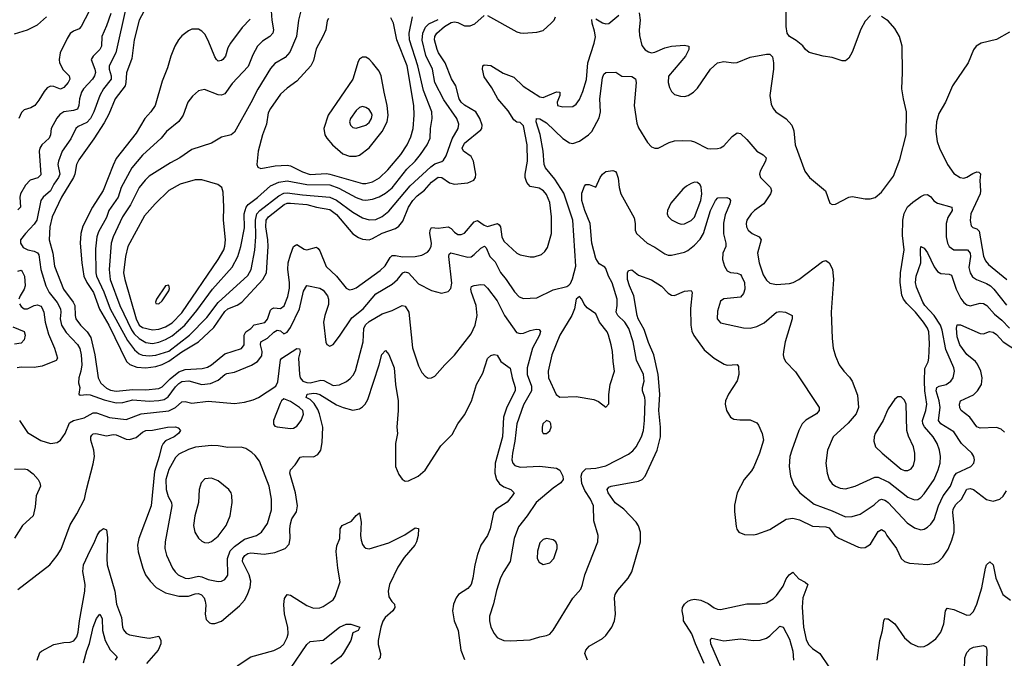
# Model space of a CAD drawing. Header units: inches. Extents: x 1682530 to 1839546, y 640742 to 791647.
# Tile 641 of 656: x 1764722 to 1770717, y 702021 to 705912. Entities that reach past the tile are written whole.
import ezdxf

# ---------------------------------------------------------------- set-up
doc = ezdxf.new("R2010")
doc.units = ezdxf.units.IN
doc.header["$MEASUREMENT"] = 0
doc.layers.add('B7760', color=7, linetype='Continuous')
doc.layers.add('B7770', color=7, linetype='Continuous')

msp = doc.modelspace()

# ---------------------------------------------------------------- linework, layer by layer
at = {"layer": 'B7760', "color": 5}
for points, elevation in [([(1765169.2, 706010), (1765096.3, 705870), (1765083.1, 705856.9), (1765050, 705841.8), (1765030, 705827), (1765010, 705797.2), (1764968, 705710), (1764961.4, 705670), (1764965, 705650), (1764986.2, 705606.2), (1765022.8, 705570), (1765026.5, 705550), (1765016.8, 705530), (1764990, 705498.7), (1764970, 705489.7), (1764930, 705505.8), (1764910, 705506.6), (1764890, 705496.8), (1764870, 705475.4), (1764838.3, 705421.7), (1764813.6, 705390), (1764790, 705375.5), (1764750, 705363.5), (1764732.7, 705347.3), (1764717.3, 705310)], 720), ([(1765370, 705991.6), (1765308.1, 705710), (1765267.4, 705630), (1765266, 705610), (1765279.5, 705570), (1765277.8, 705550), (1765232.3, 705490), (1765210.6, 705450), (1765173.3, 705350), (1765152.5, 705310), (1765130, 705285.3), (1765078.1, 705261.9), (1765062.7, 705250), (1765033.5, 705186.5), (1764979.5, 705110), (1764957.2, 705050), (1764954.4, 705030), (1764966.4, 704970), (1764958.9, 704950), (1764930.1, 704909.9), (1764908.4, 704870), (1764865.4, 704830), (1764850.1, 704809.9), (1764825.7, 704690), (1764810, 704665.8), (1764756.5, 704610), (1764727.4, 704570), (1764726, 704550), (1764743.6, 704523.6), (1764770.8, 704510.8), (1764810, 704501.7), (1764830, 704491.2), (1764838.4, 704478.4), (1764850.1, 704390), (1764880.7, 704290), (1764900.4, 704250), (1764950, 704188.4), (1764971.1, 704150), (1764973, 704130), (1764967.7, 704090), (1764977.1, 704050), (1765005.2, 704005.2), (1765073.1, 703933.1), (1765088.3, 703908.3), (1765096.3, 703870), (1765099.9, 703810), (1765094.1, 703770), (1765080.9, 703730), (1765080.3, 703700.3), (1765088.2, 703670), (1765081, 703630), (1765090, 703624.9), (1765130, 703628.7), (1765150, 703625.8), (1765235.7, 703595.7), (1765310, 703577.1), (1765350, 703579.9), (1765410, 703595.5), (1765510, 703588.7), (1765570, 703590.8), (1765601.4, 703598.6), (1765625.9, 703614.1), (1765670, 703675.4), (1765690, 703695.4), (1765710, 703706.8), (1765750.9, 703710.9), (1765830, 703690.1), (1765884, 703696), (1765930, 703715.3), (1765970, 703751), (1765982.9, 703757.1), (1766030, 703765.2), (1766133.6, 703806.4), (1766170.4, 703829.6), (1766195.3, 703864.7), (1766198.7, 703890), (1766187.7, 703930), (1766189.9, 703950.1), (1766230, 703972.5), (1766270, 704008.9), (1766290, 704020.9), (1766310, 704015.3), (1766330, 703997), (1766350, 704007.9), (1766370, 704035.8), (1766425, 704150), (1766450, 704257.3), (1766470, 704292.2), (1766550, 704275.3), (1766570, 704264.6), (1766596, 704230), (1766603, 704210), (1766602.6, 704177.4), (1766578.9, 704110), (1766571.3, 704068.7), (1766586.6, 703946.6), (1766592.7, 703932.7), (1766610, 703922), (1766630, 703933.4), (1766670, 703983.1), (1766745.2, 704094.8), (1766812.5, 704150), (1766890, 704242.5), (1766990, 704300.5), (1767023.2, 704330), (1767055.6, 704370), (1767070, 704375), (1767090, 704369.3), (1767150, 704302.6), (1767230, 704261.1), (1767290, 704246.4), (1767330, 704255.3), (1767346.8, 704273.2), (1767353.3, 704306.7), (1767334, 704470), (1767336.9, 704483.1), (1767347.5, 704492.5), (1767450, 704464.2), (1767470, 704467.6), (1767490, 704481.1), (1767530, 704520.2), (1767551.7, 704531.7), (1767561.5, 704521.5), (1767585.6, 704470), (1767616.5, 704436.5), (1767650, 704372.4), (1767684.7, 704330), (1767733.9, 704253.9), (1767763.8, 704223.8), (1767790, 704212.8), (1767870, 704216.9), (1767970, 704266.3), (1768053.4, 704286.6), (1768066.5, 704293.5), (1768076, 704304), (1768087.9, 704332.1), (1768108.2, 704410), (1768089.3, 704690), (1768035.9, 704855.9), (1767981.1, 704941.1), (1767923.1, 705010), (1767915, 705030), (1767909.9, 705110), (1767892.1, 705212.1), (1767867.7, 705290), (1767869, 705311), (1767890, 705308.1), (1767930, 705283.5), (1768030, 705188.7), (1768070, 705161.8), (1768090, 705157.7), (1768130, 705172.7), (1768184.5, 705210), (1768206, 705230), (1768250, 705314.4), (1768258, 705350), (1768254.3, 705430), (1768270, 705558.8), (1768279.4, 705580.6), (1768290, 705590.3), (1768352, 705592), (1768388.8, 705568.8), (1768450, 705565.7), (1768472.3, 705552.3), (1768475.5, 705530), (1768464.3, 705390), (1768480.6, 705280.6), (1768490, 705253.4), (1768544.4, 705164.4), (1768570, 705137.1), (1768590, 705128.7), (1768610, 705128.8), (1768675.9, 705164.1), (1768710, 705173), (1768756.4, 705176.4), (1768810, 705173.4), (1768830, 705167.8), (1768910, 705128.2), (1768930, 705124.9), (1768970, 705127.3), (1768990, 705130.8), (1769010, 705142.8), (1769059.6, 705200.4), (1769090, 705222.6), (1769110, 705219.5), (1769150, 705181.5), (1769210, 705110.3), (1769248.1, 705088.1), (1769266.4, 705070), (1769262.3, 705050), (1769230.3, 704990), (1769226.7, 704970), (1769232, 704950), (1769293.4, 704890), (1769298.9, 704870), (1769292.9, 704850), (1769253.1, 704790), (1769196, 704750), (1769175.3, 704730), (1769150.2, 704690), (1769146, 704670), (1769148, 704650), (1769158, 704630), (1769181.6, 704610), (1769224.4, 704590), (1769236.9, 704570), (1769214.4, 704490), (1769223.9, 704430), (1769250, 704358), (1769270, 704324.9), (1769290, 704307.4), (1769330, 704298), (1769410, 704304.1), (1769431.8, 704310), (1769466.3, 704330), (1769610, 704438.7), (1769630, 704444.4), (1769651.2, 704431.2), (1769672.1, 704392.1), (1769677.3, 704330), (1769664.1, 704130), (1769668.8, 703970), (1769675.8, 703910), (1769690, 703861), (1769712.4, 703810), (1769739.3, 703770), (1769774, 703734), (1769790.3, 703710.3), (1769824.1, 703624.1), (1769829.3, 703550), (1769815.6, 703510), (1769766.4, 703453.6), (1769674.9, 703370), (1769640.2, 703290), (1769630.2, 703209.8), (1769637.8, 703150), (1769650.1, 703110.1), (1769670, 703083.6), (1769690, 703069.1), (1769718.6, 703058.6), (1769750, 703053.6), (1769810, 703069.3), (1769930, 703124.1), (1769950, 703124.7), (1770000, 703100.1)], 760), ([(1765503.9, 706010), (1765450, 705908.2), (1765419.1, 705790), (1765404.4, 705675.6), (1765372, 705588), (1765368.7, 705530), (1765363.4, 705510), (1765302.5, 705430), (1765264.3, 705335.7), (1765235.6, 705284.4), (1765173.4, 705186.6), (1765081.4, 705058.6), (1765068.6, 705030), (1765057.8, 704970), (1765050.1, 704950), (1764975.6, 704830), (1764919.6, 704710), (1764904.8, 704650), (1764901.2, 704570), (1764922.9, 704490), (1764934.5, 704410), (1764988.1, 704270), (1765046.8, 704190), (1765056.6, 704170), (1765058.7, 704110), (1765063.8, 704090), (1765091.1, 704051.1), (1765133.4, 704010), (1765154.9, 703974.9), (1765179.9, 703870), (1765200.1, 703730), (1765216.6, 703696.6), (1765250, 703666.7), (1765275.6, 703655.6), (1765310, 703649.3), (1765410, 703657.8), (1765490, 703656.4), (1765570, 703665.5), (1765590, 703675.2), (1765637.1, 703722.9), (1765690, 703765.6), (1765730, 703779.9), (1765832.8, 703787.2), (1765865.2, 703794.8), (1765890, 703808.4), (1765970, 703876.6), (1766071.6, 703908.4), (1766088.3, 703931.7), (1766089.5, 703990.5), (1766098.8, 704010), (1766129, 704031), (1766150, 704052.6), (1766213.8, 704066.2), (1766230, 704088.2), (1766250, 704143.2), (1766257.6, 704150), (1766270, 704157.2), (1766310, 704151.6), (1766331.4, 704168.6), (1766354.5, 704225.5), (1766364.6, 704275.4), (1766365.6, 704310), (1766355.2, 704390), (1766357.4, 704430), (1766370, 704478.9), (1766390, 704530.3), (1766410, 704542.3), (1766453.1, 704513.1), (1766470, 704510.2), (1766530, 704525.8), (1766538.6, 704518.6), (1766550, 704504.2), (1766588.9, 704408.9), (1766651.6, 704350), (1766710, 704276.5), (1766730, 704266.7), (1766750, 704269.2), (1766770, 704278.2), (1766916.5, 704383.5), (1766946.7, 704413.3), (1766977.1, 704462.9), (1766990, 704475.2), (1767010, 704475.8), (1767053.6, 704466.4), (1767129.9, 704470.1), (1767170, 704478), (1767204.7, 704495.3), (1767217.7, 704510), (1767227.8, 704532.2), (1767229.9, 704550.1), (1767219.1, 704610), (1767221.2, 704630), (1767230, 704645.4), (1767270, 704641), (1767330.1, 704650.1), (1767350, 704639.3), (1767370, 704616.9), (1767390, 704603.8), (1767410, 704602.9), (1767430, 704612.1), (1767490, 704681), (1767510, 704687.9), (1767550, 704659.5), (1767570, 704652.7), (1767630.6, 704670.6), (1767642.1, 704662.1), (1767648.8, 704650), (1767658.4, 704590), (1767670, 704563.6), (1767750, 704490.2), (1767770, 704479.1), (1767830, 704466.9), (1767853.6, 704466.4), (1767898.4, 704481.6), (1767919.8, 704500.2), (1767935.8, 704524.2), (1767960.3, 704610), (1767960.6, 704710), (1767950, 704798), (1767930, 704847.6), (1767911, 704870), (1767884.9, 704884.9), (1767830, 704896.2), (1767810, 704919.2), (1767800.3, 704950), (1767799.9, 704970), (1767814.4, 705050), (1767811.3, 705150), (1767790, 705266.3), (1767770, 705285.3), (1767748.6, 705288.6), (1767730, 705301.5), (1767697.2, 705357.2), (1767633.8, 705430), (1767597, 705497), (1767550, 705564.7), (1767540.7, 705610), (1767542.6, 705630), (1767550, 705636.1), (1767590, 705632.1), (1767666, 705586), (1767730, 705562.2), (1767787.1, 705507.1), (1767890, 705441.2), (1767910, 705438.4), (1767990, 705473.1), (1768010, 705470.3), (1768011.2, 705450), (1767993.8, 705410), (1767997.1, 705390), (1768030, 705380.2), (1768090, 705382.8), (1768110, 705396.5), (1768130, 705426.7), (1768150, 705474.4), (1768172.5, 705547.5), (1768181.3, 705650), (1768220.3, 705770), (1768227.3, 705807.3), (1768222.7, 705842.7), (1768207.5, 705890), (1768206.5, 705913.5)], 780), ([(1765276.3, 705950), (1765250, 705874), (1765221.9, 705810), (1765220.4, 705750), (1765210.1, 705730), (1765169.2, 705690), (1765157.1, 705670), (1765180.1, 705610), (1765182.6, 705590), (1765177.5, 705570), (1765166.1, 705550), (1765110.8, 705490), (1765098.3, 705470), (1765085.5, 705430), (1765082.5, 705390), (1765074, 705366), (1765050, 705357.8), (1764989.7, 705350.3), (1764965.7, 705334.3), (1764947.9, 705312.1), (1764913.5, 705250), (1764910.1, 705210), (1764900.6, 705190), (1764857.3, 705150), (1764844.7, 705130), (1764840.9, 705110), (1764850, 704966.3), (1764832.2, 704947.8), (1764786.3, 704933.7), (1764756.3, 704903.7), (1764726.7, 704850), (1764723.5, 704830), (1764727.2, 704770), (1764710, 704752.8)], 740), ([(1766125.3, 705914.7), (1766076.3, 705863.7), (1766005.7, 705770), (1765990, 705739.6), (1765975.5, 705690), (1765959, 705670), (1765950, 705663.5), (1765930, 705660.3), (1765920.3, 705670), (1765910, 705685.1), (1765870, 705786), (1765850, 705824.7), (1765830, 705843.1), (1765810, 705853.5), (1765770, 705853.5), (1765750, 705843.9), (1765710, 705814.7), (1765687.9, 705790), (1765666, 705750), (1765641.8, 705690), (1765621.5, 705618.5), (1765590, 705538), (1765546.4, 705390), (1765520.5, 705350), (1765484.2, 705310), (1765430, 705220.9), (1765310, 705065.6), (1765290, 705026.3), (1765230, 704870.9), (1765164.4, 704770), (1765106, 704654), (1765094, 704610), (1765090.5, 704550), (1765100.9, 704430), (1765113.2, 704350), (1765130, 704311.5), (1765171.4, 704250), (1765208, 704148), (1765265.3, 704050), (1765373.1, 703830), (1765391.5, 703811.5), (1765435.6, 703795.6), (1765490, 703790.4), (1765550, 703798.6), (1765590, 703811.3), (1765630, 703830.9), (1765710, 703888.5), (1765810, 703948.8), (1765904.4, 704035.6), (1765970, 704134.4), (1765990, 704149.3), (1766046.7, 704173.3), (1766073.7, 704190), (1766202.7, 704330), (1766224.2, 704370), (1766235.4, 704530), (1766233.6, 704570), (1766220.3, 704650), (1766223.3, 704690), (1766236.3, 704710), (1766333.2, 704786.8), (1766350, 704794.1), (1766370, 704794.9), (1766470, 704786.6), (1766530, 704769.7), (1766610, 704755.1), (1766650, 704725.6), (1766750, 704607.9), (1766785.2, 704585.2), (1766810, 704575.1), (1766850, 704571.7), (1766870, 704578.3), (1766930, 704611.9), (1767010, 704639.8), (1767030, 704653.1), (1767055.6, 704684.4), (1767089.9, 704770), (1767116.3, 704810), (1767141.7, 704838.3), (1767186.4, 704873.6), (1767230, 704921.4), (1767270, 704952.5), (1767291.5, 704951.5), (1767338.8, 704918.8), (1767370, 704909.5), (1767450, 704917.7), (1767486.5, 704933.5), (1767496.5, 704950), (1767499, 704970), (1767485.5, 705050), (1767470, 705078.5), (1767423.4, 705110), (1767416.4, 705130), (1767430, 705160.1), (1767530, 705240.3), (1767536.1, 705250), (1767537.3, 705270), (1767523.9, 705310), (1767499.9, 705350), (1767430, 705391.9), (1767409.9, 705410), (1767397.7, 705430), (1767376.9, 705510), (1767351.8, 705551.8), (1767313.4, 705650), (1767272, 705710), (1767264.2, 705730), (1767247.4, 705790), (1767249.9, 705810), (1767262, 705830), (1767308.9, 705870), (1767350, 705895.1), (1767370, 705899.1), (1767390, 705894.2), (1767430, 705874.1), (1767464.4, 705875.6), (1767492.4, 705887.6), (1767550, 705937.2)], 820), ([(1766253.7, 705966.3), (1766257, 705910), (1766267.8, 705850), (1766263.5, 705830), (1766244, 705810), (1766199.4, 705780.6), (1766170.2, 705750), (1766141.6, 705698.4), (1766113.6, 705626.4), (1766016, 705524), (1765970, 705460.5), (1765950, 705452.4), (1765930, 705453.5), (1765847.7, 705487.7), (1765810, 705478.7), (1765773.3, 705446.7), (1765745.7, 705410), (1765717.3, 705330), (1765690, 705291.2), (1765616.5, 705230), (1765583.1, 705190), (1765470, 705086.3), (1765403.9, 705010), (1765340.4, 704890), (1765321.4, 704830), (1765265.4, 704750), (1765250, 704706.3), (1765201, 704619), (1765191.9, 704588.1), (1765183.9, 704516.1), (1765185.4, 704370), (1765190.1, 704349.9), (1765233.9, 704253.9), (1765273, 704150), (1765377.3, 703957.3), (1765419.9, 703899.9), (1765450, 703876), (1765470, 703868.1), (1765510, 703863), (1765550, 703868.6), (1765630, 703892.4), (1765755.1, 703990), (1765861.7, 704098.3), (1765931.2, 704188.8), (1766110, 704353.5), (1766130.4, 704390), (1766152.9, 704507.1), (1766159.4, 704590), (1766157.9, 704690), (1766166.2, 704730), (1766184.1, 704750), (1766300.2, 704839.8), (1766330, 704854.4), (1766350, 704857.6), (1766444.8, 704844.8), (1766610, 704831.6), (1766651.8, 704811.8), (1766750, 704738.3), (1766810, 704704.2), (1766850, 704693.3), (1766890, 704694.5), (1766930, 704713.3), (1766970, 704745.1), (1767099.9, 704900.1), (1767224.6, 705015.4), (1767250, 705033.3), (1767291.5, 705048.5), (1767303, 705057), (1767318.4, 705081.6), (1767354.5, 705185.5), (1767391.4, 705250), (1767395, 705275), (1767383.2, 705310), (1767303.5, 705423.5), (1767249.9, 705529.9), (1767236, 705610), (1767194.1, 705694.1), (1767171.7, 705788.3), (1767176.7, 705830), (1767192.8, 705867.2), (1767213.6, 705886.4), (1767270, 705913.7)], 840), ([(1766434.2, 705965.8), (1766418.5, 705910), (1766407.6, 705810), (1766365.9, 705714.1), (1766337.4, 705682.6), (1766275.1, 705644.9), (1766250, 705614.7), (1766171.3, 705488.7), (1766130, 705406), (1766030, 705227.6), (1766010, 705211.3), (1765950, 705195.8), (1765890, 705160.4), (1765770, 705121.4), (1765696, 705070), (1765639.7, 705040.3), (1765510, 704959.3), (1765485, 704935), (1765450, 704888.9), (1765395.8, 704784.2), (1765346.9, 704710), (1765291.3, 704588.7), (1765278.1, 704550), (1765266.4, 704390), (1765272.3, 704330), (1765331.7, 704170), (1765403, 704023), (1765418.7, 703998.7), (1765450, 703969.2), (1765490, 703945.6), (1765530, 703940.1), (1765570, 703947.8), (1765610, 703962.5), (1765650, 703985.4), (1765728.2, 704050), (1765800.7, 704139.3), (1765896.6, 704270), (1766016.2, 704403.8), (1766049.8, 704469.8), (1766069, 704530), (1766090, 704644), (1766089.5, 704730), (1766100.6, 704770), (1766113.1, 704786.9), (1766170, 704828.4), (1766250, 704899.3), (1766298.8, 704921.2), (1766349.9, 704930.1), (1766470, 704907.1), (1766610, 704905.3), (1766665.9, 704885.9), (1766770, 704828.6), (1766810, 704815.1), (1766830, 704813.2), (1766870, 704818.7), (1766910, 704831.9), (1766950, 704854.4), (1766990, 704887.1), (1767079.3, 705000.7), (1767129.6, 705050.4), (1767162, 705090), (1767202.6, 705150), (1767220.6, 705190), (1767222.7, 705250), (1767234, 705310), (1767231.8, 705350), (1767181.5, 705481.5), (1767147.1, 705630), (1767094.8, 705790), (1767093.5, 705830), (1767113.8, 705930)], 860), ([(1767570, 705937.4), (1767750, 705837.8), (1767770, 705831.6), (1767790, 705829.4), (1767870, 705836.8), (1767910, 705846.5), (1767958.2, 705890), (1767975.7, 705910), (1767984.5, 705930)], 820), ([(1768230, 705916.3), (1768270, 705893.8), (1768290, 705887.2), (1768310, 705888.9), (1768370, 705940.3)], 780), ([(1768494.8, 705954.8), (1768499.4, 705910), (1768493.5, 705850), (1768496.3, 705816.3), (1768510, 705755.5), (1768530, 705728.1), (1768550, 705715.2), (1768570, 705710.2), (1768590, 705714.3), (1768650, 705740.4), (1768690, 705750.7), (1768770, 705756.2), (1768795.5, 705750), (1768796.5, 705730), (1768776.5, 705690), (1768672.8, 705567.2), (1768670.3, 705530), (1768678.2, 705498.2), (1768690, 705475.5), (1768710, 705456.4), (1768745.1, 705445.1), (1768770, 705444.6), (1768792.7, 705450), (1768824.5, 705470), (1768850, 705495.5), (1768928.6, 705611.4), (1768970, 705648.2), (1769010, 705657.1), (1769068.7, 705648.7), (1769090, 705651.7), (1769170, 705684), (1769270, 705703), (1769290, 705701), (1769304.9, 705684.9), (1769312.7, 705650), (1769312, 705610), (1769290.3, 705450), (1769298, 705398), (1769310.4, 705370.4), (1769326.8, 705350), (1769390, 705308.7), (1769423.2, 705270), (1769435.4, 705235.4), (1769443.6, 705150), (1769503.6, 704990), (1769530.3, 704950), (1769628, 704870), (1769654.8, 704794.8), (1769670, 704786.8), (1769690, 704787.7), (1769769.7, 704830.3), (1769790, 704834.9), (1769870, 704820.5), (1769900.1, 704819.9), (1769931.3, 704828.7), (1769970, 704862), (1770000, 704902.2)], 780), ([(1769903.4, 705936.6), (1769870, 705903.7), (1769844.7, 705855.3), (1769790, 705714.5), (1769770, 705678.4), (1769750, 705661.6), (1769730, 705660.5), (1769670, 705681.1), (1769615.3, 705690), (1769530, 705712.7), (1769506, 705730), (1769490, 705753.2), (1769450, 705785.2), (1769410, 705809), (1769396, 705830), (1769389.5, 705870), (1769388.2, 705970)], 780), ([(1770000, 705911), (1769970, 705931.5)], 780), ([(1764690, 705825.6), (1764770, 705850.3), (1764830, 705881.3), (1764884.1, 705930)], 720), ([(1766601.2, 705918.8), (1766594.5, 705905.5), (1766585.4, 705850), (1766568.6, 705810), (1766526.5, 705733.5), (1766510, 705662.7), (1766493.8, 705630), (1766410, 705536.5), (1766350, 705495.5), (1766310, 705457.6), (1766249.3, 705370), (1766235.8, 705344.2), (1766224.1, 705275.9), (1766199.7, 705210), (1766173.2, 705110), (1766166.7, 705030), (1766172.5, 705012.5), (1766190, 705005.3), (1766277.8, 705022.2), (1766350, 705026.4), (1766370, 705022.2), (1766444.8, 704984.8), (1766490, 704969.4), (1766590, 704974), (1766610, 704971.1), (1766810, 704913.7), (1766830, 704913.8), (1766870, 704924.5), (1766912, 704948), (1766962.9, 704997.1), (1767042.5, 705090), (1767081.4, 705150), (1767102.6, 705197.4), (1767116.9, 705250), (1767124.5, 705330), (1767122.8, 705390), (1767080.8, 705630), (1767019.2, 705790), (1766997, 705890), (1766982.4, 705922.4)], 880), ([(1764720.3, 703470), (1764770, 703397.4), (1764850, 703348.5), (1764910, 703330.5), (1764950, 703336.3), (1764970, 703350.7), (1764999.6, 703390), (1765024.9, 703455.1), (1765049.9, 703470.1), (1765114.4, 703485.6), (1765170, 703516.6), (1765190, 703517.4), (1765268.6, 703488.6), (1765370, 703476.3), (1765460.9, 703510), (1765630.5, 703529.5), (1765671.2, 703548.8), (1765710, 703584.4), (1765730, 703585.3), (1765770, 703575.1), (1765870, 703587.9), (1766030, 703574.4), (1766090, 703581.3), (1766143.6, 703596.4), (1766175.1, 703610), (1766281.3, 703678.7), (1766294.6, 703705.4), (1766310, 703840.4), (1766318, 703850), (1766410, 703909.2), (1766425.7, 703905.7), (1766430, 703891.3), (1766420.1, 703850), (1766425.5, 703750), (1766430, 703729.3), (1766445.1, 703710), (1766470, 703700.5), (1766490, 703699.9), (1766556.4, 703716.4), (1766573.4, 703713.4), (1766630, 703683.5), (1766670, 703687.2), (1766711.5, 703708.5), (1766733.8, 703726.2), (1766753.2, 703746.8), (1766767.6, 703772.4), (1766813.3, 703950), (1766817, 704030), (1766826.7, 704053.3), (1766850, 704073.3), (1766930, 704119.3), (1766990, 704139.2), (1767050, 704170.3), (1767070, 704166.7), (1767090.7, 704130.7), (1767113.4, 703913.4), (1767150, 703802), (1767170, 703762), (1767190, 703739.1), (1767210, 703727.7), (1767230, 703730.5), (1767250, 703739.1), (1767311.5, 703810), (1767370, 703868.8), (1767470, 703998.3), (1767495, 704050), (1767506.5, 704110), (1767500.7, 704170), (1767473.6, 704250), (1767469.8, 704270.2), (1767473.9, 704286.1), (1767490, 704293.2), (1767530, 704298), (1767550, 704295.6), (1767570, 704276.9), (1767630, 704198.2), (1767673.7, 704110), (1767746.1, 704006.1), (1767770, 703999.4), (1767790, 704002.4), (1767830, 704018.9), (1767867.3, 704027.3), (1767884.4, 704024.4), (1767893.2, 704013.2), (1767887, 703990), (1767845.4, 703910), (1767812.7, 703790), (1767811.8, 703750), (1767838.4, 703678.4), (1767838.7, 703650), (1767790, 703565.7), (1767748.1, 703450), (1767736.9, 703343.1), (1767721.7, 703270), (1767719.3, 703230), (1767724.2, 703210), (1767736.3, 703196.3), (1767770, 703185.2), (1767890, 703190.8), (1767990, 703180.3), (1768010, 703168), (1768028.7, 703130), (1768030.4, 703110), (1768017.6, 703090), (1767970, 703057.4), (1767866, 702970), (1767812, 702890), (1767758.4, 702821.6), (1767732, 702750), (1767708.8, 702611.2), (1767669, 702550), (1767649.3, 702510.7), (1767625.8, 702434.2), (1767607.8, 702352.2), (1767582.9, 702277.1), (1767582, 702250), (1767590.2, 702210), (1767610, 702172.2), (1767628.6, 702148.6), (1767640.9, 702140.9), (1767670, 702130.2), (1767707.9, 702127.9), (1767830, 702133.1), (1767890, 702152.2), (1767930, 702159.1), (1767950, 702168.7), (1767970, 702192.7), (1768090, 702388.2), (1768138.2, 702441.8), (1768149.8, 702470.2), (1768162.8, 702530), (1768243, 702730), (1768244, 702770), (1768218.4, 702858.4), (1768215.9, 702950), (1768198.6, 702990), (1768163.9, 703043.9), (1768145.3, 703085.3), (1768139.9, 703130), (1768146.1, 703153.9), (1768170, 703175), (1768230, 703180.4), (1768290, 703194.3), (1768430, 703265.5), (1768455.4, 703284.6), (1768476.5, 703310), (1768508.4, 703370), (1768519.6, 703410), (1768526.3, 703470), (1768529.9, 703589.9), (1768527.9, 703610), (1768514.4, 703650), (1768514, 703670), (1768525.2, 703710), (1768521.1, 703750), (1768477, 703837), (1768458.3, 703950), (1768431.2, 704030), (1768406.6, 704070), (1768364.9, 704110), (1768354.6, 704130), (1768360.9, 704170), (1768359.9, 704210), (1768330, 704309.7), (1768306.6, 704350), (1768290, 704396.2), (1768284.2, 704404.2), (1768250, 704425.3), (1768230, 704457.4), (1768205.3, 704550), (1768196.4, 704670), (1768162.5, 704750), (1768144.5, 704810), (1768144.2, 704855.8), (1768161.7, 704898.3), (1768170, 704907.3), (1768190, 704907.7), (1768230, 704891.3), (1768256.3, 704950), (1768270, 704970.6), (1768290, 704988), (1768333, 704993), (1768350, 704987.3), (1768356.5, 704976.5), (1768367, 704947), (1768371.4, 704890), (1768381.6, 704850), (1768463.8, 704703.8), (1768470.2, 704669.8), (1768470.3, 704630), (1768477.1, 704610), (1768543.1, 704550), (1768590, 704525.5), (1768650, 704484.5), (1768670, 704477.6), (1768690, 704477.6), (1768770, 704496.3), (1768790, 704505.2), (1768830, 704537.6), (1768864.8, 704575.2), (1768886.3, 704610), (1768927.9, 704750), (1768958, 704810), (1768973.6, 704826.4), (1769028.3, 704828.3), (1769043, 704823), (1769050.3, 704810.3), (1769045.5, 704790), (1769017.2, 704722.8), (1769007, 704673), (1769007.1, 704607.1), (1769022, 704550), (1769020.7, 704530), (1769003.5, 704490), (1769001.4, 704450), (1769013, 704410), (1769030, 704382.4), (1769050, 704372.1), (1769090, 704367.5), (1769110, 704358.6), (1769117.8, 704350), (1769134.8, 704310), (1769136.4, 704270), (1769130, 704244.2), (1769110, 704221.5), (1769010, 704211.2), (1768990, 704197), (1768970, 704135.3), (1768969, 704089), (1768990, 704065.3), (1769130, 704034.9), (1769170, 704033), (1769210, 704043.2), (1769256, 704064), (1769330, 704129.1), (1769350, 704134), (1769384.7, 704130), (1769426, 704110), (1769425.5, 704090), (1769383.6, 703950), (1769372, 703890), (1769370.4, 703870), (1769374.9, 703850), (1769387.4, 703827.4), (1769446.1, 703766.1), (1769590.3, 703550), (1769590.4, 703530), (1769574.4, 703510), (1769509, 703471), (1769486.9, 703450), (1769466.2, 703410), (1769423.9, 703290), (1769412.4, 703250), (1769406.7, 703190), (1769415.6, 703130), (1769435.1, 703075.1), (1769473.1, 703030), (1769560.3, 702960.3), (1769670, 702919.6), (1769750, 702883.2), (1769790, 702884.6), (1769840.7, 702899.3), (1769924.4, 702955.6), (1769956.3, 702983.7), (1769970, 702990.2), (1769990, 702985.5), (1770000, 702978.7)], 740), ([(1764710, 704379.7), (1764730, 704384.9), (1764737.2, 704377.2), (1764750.1, 704350), (1764755.3, 704290), (1764749.6, 704270.4), (1764724.2, 704230), (1764717.3, 704210)], 740), ([(1768179.3, 702010), (1768162.9, 702050), (1768169.6, 702070), (1768190, 702094), (1768270, 702141.6), (1768290, 702159.3), (1768326.9, 702210), (1768343.5, 702250), (1768349.8, 702290.2), (1768343.9, 702390), (1768347.4, 702410), (1768363.8, 702436.2), (1768427.9, 702510), (1768450, 702548.7), (1768503, 702730), (1768502.9, 702790), (1768490, 702827.8), (1768476.2, 702850), (1768400.7, 702930), (1768348, 702968), (1768304.5, 703030), (1768298.7, 703050), (1768310, 703063.6), (1768323.7, 703070), (1768490, 703100.1), (1768511.5, 703110), (1768530, 703131.5), (1768603.8, 703290), (1768623.2, 703370), (1768624.2, 703430), (1768612.8, 703530), (1768620.8, 703630), (1768609.9, 703750), (1768582.7, 703870), (1768550, 703944.4), (1768523.5, 704023.5), (1768487.8, 704090), (1768481.4, 704110), (1768462.3, 704230), (1768434.6, 704290), (1768422.9, 704330), (1768423.5, 704370), (1768430, 704384), (1768450, 704387.3), (1768490, 704356.4), (1768570, 704327), (1768630, 704289.1), (1768670, 704246.3), (1768690, 704232.9), (1768710, 704231.6), (1768770, 704258.7), (1768810, 704262), (1768817, 704250), (1768807.3, 704152.7), (1768808.7, 704050), (1768814.5, 704014.5), (1768827, 703987), (1768890, 703900.9), (1768950, 703848.8), (1769012.5, 703812.5), (1769030, 703807.6), (1769090, 703810.4), (1769098.4, 703798.4), (1769101.5, 703750), (1769090, 703711.8), (1769037.8, 703630), (1769020.5, 703590), (1769018.6, 703570), (1769025.2, 703530), (1769050, 703490.3), (1769070, 703478.3), (1769106.5, 703473.5), (1769170, 703474.4), (1769210, 703456.3), (1769221.3, 703441.3), (1769243, 703390), (1769250.2, 703350.2), (1769227.5, 703270), (1769192.6, 703187.4), (1769177.7, 703162.3), (1769133.6, 703110), (1769091, 703029), (1769074.6, 702954.6), (1769074.6, 702914.6), (1769084.7, 702824.7), (1769088.6, 702808.6), (1769100.7, 702790), (1769135.3, 702775.3), (1769190, 702773.1), (1769210, 702776.9), (1769290, 702805.8), (1769390, 702868), (1769430, 702874.4), (1769470, 702863.7), (1769550, 702826.7), (1769630, 702822.7), (1769650, 702815.3), (1769685.8, 702770), (1769710, 702752.7), (1769830, 702698.2), (1769850, 702695), (1769870, 702696.5), (1769903.1, 702716.9), (1769950, 702794.4), (1769970, 702805.8), (1769990, 702793.1), (1770000, 702772.4)], 720), ([(1764720.4, 704180.4), (1764730, 704163.7), (1764750, 704149.3), (1764770, 704150.2), (1764809.4, 704170.6), (1764830, 704175.3), (1764850, 704167.3), (1764857.5, 704157.5), (1764869.1, 704130), (1764876.3, 704070), (1764896.5, 703996.5), (1764934.1, 703910), (1764952.4, 703850), (1764943.7, 703836.3), (1764858.9, 703801.1), (1764810, 703793), (1764730, 703795.3), (1764706, 703790)], 740), ([(1764680.5, 704040.5), (1764750, 704011.5), (1764755.2, 703990), (1764750, 703962), (1764730, 703940.9), (1764690, 703935.4)], 720), ([(1764710, 702440.3), (1764904.7, 702590), (1764950, 702646.5), (1764974.4, 702685.6), (1765030, 702834.9), (1765070, 702901.6), (1765115.8, 702990), (1765121.3, 703010), (1765127.7, 703050), (1765170, 703206.8), (1765176.5, 703250), (1765173.2, 703290), (1765155.7, 703350), (1765154.4, 703370), (1765160.3, 703379.7), (1765170, 703389.1), (1765186, 703390), (1765250, 703377.5), (1765290, 703385.3), (1765310, 703382.9), (1765370, 703356.6), (1765390, 703355), (1765430, 703367.2), (1765470, 703399), (1765490, 703408.8), (1765530, 703411.6), (1765622, 703430), (1765670, 703430.8), (1765685.9, 703425.9), (1765701.1, 703410), (1765687.9, 703390), (1765662, 703370), (1765610, 703345.9), (1765594.6, 703330), (1765585.6, 703310), (1765571.6, 703250), (1765541.7, 703158.3), (1765523.3, 702950), (1765447.5, 702750), (1765438.9, 702710), (1765442.2, 702670), (1765470.6, 702570.6), (1765487.8, 702530), (1765517.2, 702490), (1765553.3, 702453.3), (1765610, 702419.5), (1765690, 702400.3), (1765750, 702399.1), (1765790, 702413.7), (1765810, 702416.2), (1765828.7, 702408.7), (1765844.1, 702390), (1765851.3, 702370), (1765854.7, 702345.3), (1765851.3, 702290), (1765857.8, 702257.8), (1765877.8, 702237.8), (1765890, 702232.9), (1765910, 702233.4), (1765950, 702247), (1766059.5, 702340.5), (1766090, 702374.3), (1766109.9, 702410.1), (1766124.9, 702455.1), (1766128.7, 702490), (1766119.4, 702530), (1766078.6, 702610), (1766079.6, 702630), (1766093.3, 702646.7), (1766110, 702658.7), (1766130, 702662.7), (1766210, 702655.3), (1766275, 702665), (1766337.4, 702690), (1766362.7, 702717.3), (1766369.1, 702750), (1766366.4, 702810), (1766370, 702840.7), (1766378.6, 702870), (1766406.8, 702913.2), (1766413.6, 702950), (1766401.3, 703030), (1766366.5, 703150), (1766371.1, 703168.9), (1766399.4, 703200.6), (1766430, 703246.2), (1766450, 703250.8), (1766510, 703248.6), (1766537, 703263), (1766555, 703290), (1766563.8, 703336.2), (1766566.7, 703430), (1766547.1, 703510), (1766537, 703537), (1766514.2, 703574.2), (1766490, 703597.1), (1766467, 703610), (1766471.5, 703630), (1766510, 703636.7), (1766530, 703635), (1766550, 703627.7), (1766650, 703566), (1766690.7, 703549.3), (1766750, 703532.9), (1766790, 703540.8), (1766810, 703552.9), (1766826, 703570), (1766841.9, 703598.1), (1766911.4, 703810), (1766927.5, 703872.5), (1766950, 703897.1), (1766970, 703873), (1767001.2, 703790), (1767010.1, 703690.1), (1767026, 703590), (1767027, 703530), (1767018.2, 703430), (1767023, 703390), (1767011, 703329), (1767010.2, 703190), (1767030, 703140.5), (1767050, 703112.7), (1767070, 703101.3), (1767090, 703102), (1767147.3, 703130), (1767190, 703167.8), (1767285.4, 703314.6), (1767355.8, 703384.2), (1767390, 703448.7), (1767430, 703503.7), (1767472.5, 703587.5), (1767502.7, 703690), (1767541.8, 703758.2), (1767570, 703847.7), (1767590, 703865.3), (1767610, 703872.7), (1767630, 703867.3), (1767651.8, 703830), (1767709.2, 703789.2), (1767720.7, 703730), (1767739.8, 703670), (1767738.5, 703650), (1767688.7, 703551.3), (1767667.7, 703490), (1767661.3, 703370), (1767617, 703210), (1767615.8, 703150), (1767625.4, 703110), (1767644.1, 703084.1), (1767670, 703066.3), (1767712.4, 703050), (1767732, 703030), (1767721.6, 703010), (1767690, 702971.5), (1767623.1, 702930), (1767606, 702910), (1767586.5, 702810), (1767570.3, 702770), (1767530.3, 702710), (1767510, 702653.2), (1767492.3, 702590), (1767481.8, 702510), (1767470.2, 702470), (1767450, 702447.1), (1767394, 702410), (1767378.7, 702390), (1767362.6, 702350), (1767357.4, 702310), (1767367.8, 702250), (1767391.3, 702190), (1767407.4, 702070), (1767430, 702014)], 720), ([(1770000, 703518.2), (1769979.7, 703470), (1769931.5, 703390), (1769924.6, 703370), (1769923.4, 703343.4), (1769934, 703310), (1769973.4, 703270), (1770000, 703248)], 780), ([(1764690, 703173.8), (1764750, 703175.8), (1764770, 703171), (1764804.5, 703144.5), (1764834.7, 703110), (1764845.4, 703090), (1764848.2, 703070), (1764821.7, 703010), (1764816.2, 702943.8), (1764803.8, 702890), (1764739.6, 702830), (1764690, 702752)], 720), ([(1766045.8, 701974.2), (1766130, 702029.3), (1766270, 702068.3), (1766310, 702089.2), (1766330, 702108.1), (1766350, 702147), (1766355.8, 702170), (1766354.8, 702210), (1766335, 702290), (1766331.1, 702348.9), (1766334.7, 702385.3), (1766350, 702410.2), (1766370, 702406.2), (1766470, 702342.9), (1766510, 702327.5), (1766549.1, 702329.1), (1766570, 702337.2), (1766630, 702377.4), (1766642.8, 702397.2), (1766673.1, 702486.9), (1766658.7, 702570), (1766648.6, 702671.4), (1766653.6, 702706.4), (1766672.1, 702750), (1766673, 702810), (1766685.6, 702830), (1766742.8, 702857.2), (1766770, 702890.7), (1766790, 702907.3), (1766800.5, 702850), (1766796.1, 702770), (1766801.2, 702741.2), (1766810, 702714.9), (1766820.3, 702700.3), (1766830, 702691.1), (1766850, 702687), (1766970, 702723.7), (1767067.7, 702772.3), (1767130, 702816.5), (1767150, 702811.3), (1767149, 702770), (1767138.2, 702730), (1767127.1, 702710), (1767063.9, 702636.1), (1767023.7, 702576.3), (1766973.2, 702470), (1766965.9, 702430), (1766970, 702394.9), (1766987, 702367), (1767003.8, 702350), (1767007.1, 702330), (1766994.2, 702310), (1766946.9, 702270), (1766933.3, 702246.7), (1766920.6, 702210), (1766904.6, 702130), (1766905.6, 702105.6), (1766918.2, 702050), (1766916.3, 702023.7), (1766907.3, 702012.7)], 680), ([(1764828.7, 702010), (1764843.9, 702056.1), (1764854.6, 702065.4), (1764930, 702104.9), (1764990, 702116.9), (1765030, 702118.9), (1765052.4, 702127.6), (1765070, 702152.7), (1765078.8, 702181.2), (1765085.9, 702250), (1765117.7, 702430), (1765120.1, 702470), (1765105.6, 702550), (1765110, 702590), (1765150, 702678.7), (1765176.2, 702723.7), (1765194.5, 702770), (1765210, 702795), (1765232.8, 702812.8), (1765250, 702802.8), (1765257, 702757), (1765251.4, 702630), (1765254.2, 702590), (1765300.7, 702430), (1765311.7, 702351.7), (1765342.6, 702270), (1765348.2, 702210), (1765354.3, 702194.3), (1765370, 702174.9), (1765390, 702164.6), (1765470, 702148.8), (1765510, 702144.3), (1765570, 702155.6), (1765581.3, 702130), (1765580.4, 702110), (1765565.1, 702070), (1765494.4, 701990)], 680), ([(1768889.3, 701990), (1768836, 702110), (1768814.3, 702170), (1768764.4, 702250), (1768764.7, 702270), (1768755, 702310), (1768758.1, 702330), (1768770, 702350.8), (1768790.7, 702369.3), (1768810, 702378.2), (1768830, 702381.5), (1768870, 702374.4), (1768914, 702354), (1768950, 702329.3), (1768970, 702320.7), (1768990, 702318.5), (1769150, 702353), (1769230, 702352.8), (1769270, 702359.6), (1769310, 702382.4), (1769330, 702403.2), (1769370, 702460.9), (1769390, 702505.3), (1769406.5, 702530), (1769430, 702545.7), (1769466, 702506), (1769505.8, 702485.8), (1769520.2, 702470), (1769490.2, 702390), (1769487.5, 702332.5), (1769494.1, 702210), (1769510, 702134.9), (1769525.5, 702105.5), (1769550, 702080.3), (1769593.4, 702050), (1769649.3, 701969.3)], 680), ([(1765110, 701992.4), (1765130, 702069.1), (1765147.8, 702112.2), (1765170, 702210.4), (1765190, 702263.1), (1765210, 702290.6), (1765224.2, 702264.2), (1765226.2, 702190), (1765242.5, 702130), (1765272.4, 702072.4), (1765315.8, 702030), (1765303.1, 702010)], 660), ([(1766370, 701958.4), (1766470, 702106), (1766490, 702123.1), (1766570, 702131.8), (1766669.7, 702210), (1766710, 702228.5), (1766738, 702230), (1766794, 702210), (1766782, 702190), (1766750, 702176), (1766737.8, 702130), (1766692.3, 702050), (1766674.4, 702030), (1766615.4, 701984.6)], 660), ([(1768990.4, 701970), (1768929.9, 702110), (1768927.4, 702132.6), (1768930, 702140.5), (1768936.6, 702143.4), (1769010, 702128.1), (1769110, 702140.2), (1769189.8, 702130.2), (1769230, 702132.3), (1769270, 702144.4), (1769290, 702158), (1769350, 702216), (1769370, 702210.4), (1769410, 702138.3), (1769430, 702064), (1769432.9, 702010)], 660), ([(1769943.5, 702010), (1769959.8, 702130), (1769975.3, 702190), (1769983.1, 702250), (1769990, 702263), (1770000, 702262.4)], 680)]:
    msp.add_lwpolyline(points, dxfattribs=dict(at, elevation=elevation))
for points, elevation in [([(1766830, 705684.4), (1766810, 705682.9), (1766790, 705670.8), (1766781.9, 705658.1), (1766750.1, 705549.9), (1766600.6, 705330), (1766573.8, 705250), (1766579.6, 705210), (1766591.6, 705190), (1766626.7, 705150), (1766690, 705093.8), (1766730, 705079.8), (1766770, 705080.3), (1766790, 705087.2), (1766850, 705132), (1766928.8, 705230), (1766959, 705290), (1766965, 705330), (1766960.1, 705390), (1766940.4, 705470), (1766922.7, 705570), (1766910, 705597.7), (1766869.8, 705650), (1766850, 705671.9)], 920), ([(1766810, 705382.4), (1766790, 705377.6), (1766770, 705359.6), (1766736, 705310), (1766730.3, 705290), (1766737, 705270), (1766750, 705254.4), (1766770, 705250.4), (1766830, 705269.2), (1766850, 705284.7), (1766864.5, 705310), (1766867.4, 705330), (1766863.1, 705343.1), (1766850, 705365.6), (1766830, 705378)], 940), ([(1765830, 704935.3), (1765790, 704935.3), (1765698.4, 704910), (1765630, 704870.7), (1765546.2, 704790), (1765482.4, 704717.6), (1765380.8, 704530), (1765365.5, 704470), (1765354.5, 704370), (1765362, 704330), (1765430.7, 704090), (1765450, 704050.7), (1765470, 704036.7), (1765530, 704021.9), (1765570, 704025.5), (1765610, 704041.1), (1765650, 704065.2), (1765710, 704126.5), (1765929.6, 704450.4), (1765964.2, 704510), (1765971.9, 704531.9), (1765975.7, 704570), (1765962.2, 704690), (1765965.3, 704770), (1765961.7, 704861.7), (1765952.3, 704890), (1765927.4, 704907.4)], 880), ([(1768830, 704921.8), (1768810, 704914.5), (1768781.8, 704898.2), (1768760.8, 704879.2), (1768686.7, 704793.3), (1768665.6, 704750), (1768664.2, 704730), (1768670, 704712.7), (1768690, 704692.8), (1768731.7, 704671.7), (1768750, 704666.5), (1768770, 704667.6), (1768810, 704688.4), (1768830, 704709.2), (1768869.3, 704810), (1768875.2, 704850), (1768871.3, 704891.3), (1768865.8, 704905.8), (1768850, 704920.9)], 760), ([(1765630, 704295.1), (1765610, 704289.6), (1765555.8, 704210), (1765548.1, 704190), (1765550, 704183), (1765570, 704181.1), (1765590, 704199.1), (1765630, 704259.3), (1765634.6, 704274.6)], 920), ([(1768130, 704225.2), (1768111, 704210), (1768100.3, 704150), (1768084.4, 704110), (1768011, 703990), (1767961.7, 703870), (1767939.1, 703770), (1767941.2, 703730), (1767988, 703628), (1768010, 703612.4), (1768110, 703616.4), (1768217.5, 703597.5), (1768245.8, 703585.8), (1768290, 703552), (1768308.7, 703571.3), (1768309.3, 703629.3), (1768318, 703690), (1768344.5, 703770), (1768334.7, 703830), (1768331.8, 703890), (1768323.1, 703930), (1768307.9, 703990), (1768298.4, 704010), (1768253.3, 704070), (1768230, 704119.5), (1768176.4, 704156.4), (1768158.3, 704178.3), (1768145.2, 704210)], 760), ([(1766330, 703602), (1766316.3, 703590), (1766307.2, 703572.8), (1766268, 703470), (1766267.5, 703447.5), (1766275.3, 703435.3), (1766290.6, 703430.6), (1766370, 703422), (1766390, 703423.7), (1766410, 703434.9), (1766435.1, 703470), (1766450.7, 703509.3), (1766446.2, 703530), (1766424.7, 703550), (1766370, 703585.6)], 740), ([(1767930, 703469.2), (1767908.2, 703450), (1767903, 703430), (1767903.8, 703403.8), (1767910, 703391.3), (1767930, 703391), (1767950, 703406.8), (1767958, 703430), (1767956, 703450), (1767950, 703462)], 760), ([(1765890, 703317.8), (1765792.5, 703307.5), (1765750, 703293.6), (1765690, 703264.8), (1765670, 703245.1), (1765630, 703170.9), (1765612.3, 703110), (1765613.1, 703050), (1765626.8, 703006.8), (1765645.3, 702970), (1765648.8, 702950), (1765606.7, 702730), (1765606.2, 702690), (1765615.8, 702650), (1765653.2, 702570), (1765667.8, 702547.8), (1765687.6, 702530), (1765729.5, 702509.5), (1765750, 702508.1), (1765810, 702520.9), (1765830, 702517.9), (1765870, 702501), (1765930, 702488.4), (1765950, 702490.2), (1765970, 702500.3), (1765990, 702527.7), (1765987.3, 702630), (1766003.9, 702676.1), (1766030, 702702.7), (1766090, 702746), (1766164.2, 702770), (1766194.2, 702790), (1766230, 702842.4), (1766255, 702925), (1766256.1, 702990), (1766240.2, 703070), (1766181.5, 703221.5), (1766156.3, 703256.3), (1766135.1, 703275.1), (1766098.9, 703298.9), (1766070, 703308.3), (1765990, 703305.5), (1765930, 703316.5)], 740), ([(1765890, 703119.5), (1765850, 703114.5), (1765826, 703090), (1765814, 703050), (1765810.2, 702969.8), (1765788.1, 702890), (1765780.2, 702830), (1765787.6, 702790), (1765810, 702752.7), (1765830, 702734.4), (1765846.4, 702726.4), (1765870, 702724.9), (1765890, 702732), (1765930, 702764.9), (1765979.7, 702830), (1766004.4, 702890), (1766014.7, 702970), (1766013.9, 703013.9), (1766009.6, 703030), (1765996.2, 703050), (1765930, 703102.9)], 760), ([(1767930, 702751), (1767910, 702744.2), (1767890, 702723.7), (1767874.4, 702674.4), (1767872.7, 702630), (1767886, 702606), (1767910, 702592.7), (1767950, 702602), (1767975.1, 702630), (1767994.3, 702690), (1767994.7, 702710), (1767986.6, 702730), (1767970, 702742.9)], 760)]:
    msp.add_lwpolyline(points, close=True, dxfattribs=dict(at, elevation=elevation))
at = {"layer": 'B7770', "color": 5}
for points, elevation in [([(1770000, 704902.2), (1770041.8, 704958.2), (1770080.4, 705059.6), (1770119.6, 705210), (1770122.7, 705350), (1770102.8, 705430), (1770093.6, 705490), (1770098, 705590), (1770095.4, 705750), (1770078.3, 705810), (1770050, 705857.6), (1770010, 705904.2), (1770000, 705911)], 780), ([(1770750, 705835.8), (1770670, 705791.3), (1770576, 705770), (1770546.7, 705750), (1770530, 705729.3), (1770497, 705650), (1770401.6, 705510), (1770360.3, 705410), (1770319.6, 705340.4), (1770304.2, 705290), (1770299.6, 705230), (1770309, 705170), (1770322.8, 705130), (1770371.3, 705030), (1770410, 704975.3), (1770447.7, 704950), (1770470, 704947.2), (1770490, 704953.2), (1770524.8, 704975.2), (1770550, 704984.7), (1770562.8, 704982.8), (1770572.9, 704972.9), (1770568.4, 704931.6), (1770573, 704870), (1770569.6, 704850), (1770514.4, 704730), (1770508.6, 704688.6), (1770515.5, 704655.5), (1770526.3, 704646.3), (1770550, 704638.2), (1770563.9, 704623.9), (1770591.7, 704471.7), (1770602.9, 704442.9), (1770621.1, 704421.1), (1770731.8, 704330)], 780), ([(1770000, 703100.1), (1770013.5, 703093.5), (1770130, 703002.7), (1770170, 702986.8), (1770190, 702989.2), (1770210, 703001.3), (1770230, 703023.2), (1770290, 703110.3), (1770315.4, 703170), (1770326, 703210), (1770329.8, 703250), (1770322.3, 703290), (1770307.9, 703330), (1770283.4, 703370), (1770230.5, 703430.5), (1770221.3, 703450), (1770219.2, 703470), (1770239.1, 703530), (1770246.2, 703570), (1770233, 703650), (1770230.7, 703709.3), (1770233.9, 703786.1), (1770253.3, 703826.7), (1770257.9, 703850), (1770261.7, 703938.3), (1770256.9, 704010), (1770250, 704031.8), (1770225.2, 704070), (1770175.8, 704130), (1770123, 704183), (1770104, 704210), (1770094.2, 704234.2), (1770083.1, 704310), (1770084.5, 704370), (1770108.4, 704510), (1770096.5, 704596.5), (1770098.8, 704690), (1770108, 704732), (1770128.4, 704771.6), (1770159.7, 704800.3), (1770210, 704835.5), (1770230, 704845), (1770250, 704846.7), (1770270, 704831.8), (1770288.4, 704808.4), (1770310, 704794), (1770398, 704770), (1770400.2, 704750), (1770373.3, 704706.7), (1770362.6, 704670), (1770363, 704590), (1770371.3, 704551.3), (1770382.6, 704530), (1770410.8, 704510.8), (1770492.3, 704510), (1770510.1, 704490), (1770511.9, 704470), (1770501.5, 704401.5), (1770508.7, 704368.7), (1770524.7, 704344.7), (1770548.2, 704328.2), (1770610, 704304.7), (1770632.6, 704290), (1770654.3, 704270), (1770730, 704172.5)], 760), ([(1770000, 702978.7), (1770011.1, 702971.1), (1770126.4, 702846.4), (1770170, 702816.5), (1770210, 702803.1), (1770230, 702807.2), (1770250, 702819.5), (1770270, 702838), (1770290, 702867), (1770317.3, 702950), (1770344.6, 703010), (1770389.3, 703070), (1770413.1, 703130), (1770425.7, 703150), (1770512.8, 703190), (1770531.1, 703210), (1770536.4, 703230), (1770532.6, 703250), (1770520.4, 703270), (1770457.3, 703330), (1770410, 703401.4), (1770330.7, 703450), (1770316.5, 703470), (1770326.5, 703550), (1770320.8, 703590), (1770302.6, 703650), (1770306.8, 703670), (1770321.3, 703678.7), (1770364, 703690), (1770391.9, 703710), (1770406, 703730), (1770414.4, 703770), (1770409.8, 703790), (1770361.9, 703901.9), (1770339.4, 704019.4), (1770329.5, 704050), (1770289.9, 704110), (1770233.5, 704170), (1770220.4, 704190), (1770182.1, 704282.1), (1770177.6, 704310), (1770180.4, 704350), (1770208.8, 704430), (1770206.5, 704510), (1770210, 704530.6), (1770230, 704520.4), (1770250, 704491.6), (1770290, 704406.7), (1770310, 704376.9), (1770330, 704364.7), (1770382.2, 704362.2), (1770394.9, 704354.9), (1770425.2, 704270), (1770453, 704213), (1770470, 704188.5), (1770490, 704174.5), (1770510, 704168.6), (1770570, 704185.2), (1770590, 704182), (1770611, 704170), (1770658.2, 704118.2), (1770701.5, 704081.5), (1770750, 704031.9)], 740), ([(1770718, 703398), (1770697.6, 703417.6), (1770670, 703427.3), (1770570, 703423), (1770550.5, 703430.5), (1770506.9, 703490), (1770455, 703530), (1770447.1, 703547.1), (1770444.1, 703570), (1770449.9, 703590.1), (1770530, 703627.1), (1770554.4, 703650), (1770578, 703690), (1770583.4, 703730), (1770574.1, 703770), (1770553.8, 703813.8), (1770541.5, 703830), (1770490, 703872.6), (1770446.2, 703930), (1770430, 703979), (1770426.5, 704033.5), (1770430, 704052.4), (1770450, 704052.2), (1770570, 703999.7), (1770590, 703998.5), (1770627.9, 704012.1), (1770650, 704008.1), (1770670, 703994.4), (1770710, 703949.5), (1770850, 703857.9)], 720), ([(1770000, 703248), (1770090, 703173.7), (1770110, 703166.3), (1770130, 703165.2), (1770150, 703174.6), (1770163.9, 703196.1), (1770172.3, 703230), (1770173.2, 703270), (1770163.5, 703310), (1770134.8, 703374.8), (1770124.5, 703410), (1770120.5, 703570), (1770110, 703593.2), (1770090, 703613.2), (1770070, 703615.1), (1770050, 703600.9), (1770010, 703542), (1770000, 703518.2)], 780), ([(1770000, 702772.4), (1770001.2, 702770), (1770060.6, 702690), (1770089.5, 702629.5), (1770110, 702610.3), (1770140.2, 702600.2), (1770250, 702593.2), (1770290, 702599), (1770316.4, 702610), (1770343.7, 702636.3), (1770375, 702685), (1770398.8, 702741.2), (1770411.7, 702790), (1770413, 702830), (1770403.1, 702910), (1770406.7, 702930), (1770422.7, 702957.3), (1770457.1, 702990), (1770489.1, 703050.9), (1770510, 703056.6), (1770530, 703050.1), (1770610, 702987.9), (1770650, 702977.5), (1770689.8, 702990.2), (1770711.3, 703008.7), (1770730, 703040.5)], 720), ([(1770000, 702262.4), (1770010, 702261.7), (1770050, 702230.2), (1770110, 702145.7), (1770150, 702111.6), (1770190, 702093.1), (1770210, 702090.3), (1770230, 702093.1), (1770250, 702102.6), (1770300.8, 702139.2), (1770330, 702180.3), (1770348.8, 702231.2), (1770358.8, 702310), (1770370, 702326), (1770410, 702317.6), (1770490, 702283.5), (1770510, 702286.7), (1770530, 702305.4), (1770550, 702351.5), (1770579.9, 702450), (1770602.2, 702570), (1770610, 702590.4), (1770630, 702608), (1770650, 702590.7), (1770666.8, 702510), (1770709.4, 702409.4), (1770754.3, 702374.3)], 680), ([(1770474.1, 701950), (1770476.8, 702023.2), (1770490, 702057.3), (1770510, 702079.1), (1770530, 702088), (1770590, 702099.3), (1770606.8, 702090), (1770611.3, 702071.3), (1770607.6, 701930)], 660)]:
    msp.add_lwpolyline(points, dxfattribs=dict(at, elevation=elevation))

doc.saveas('drawing.dxf')
